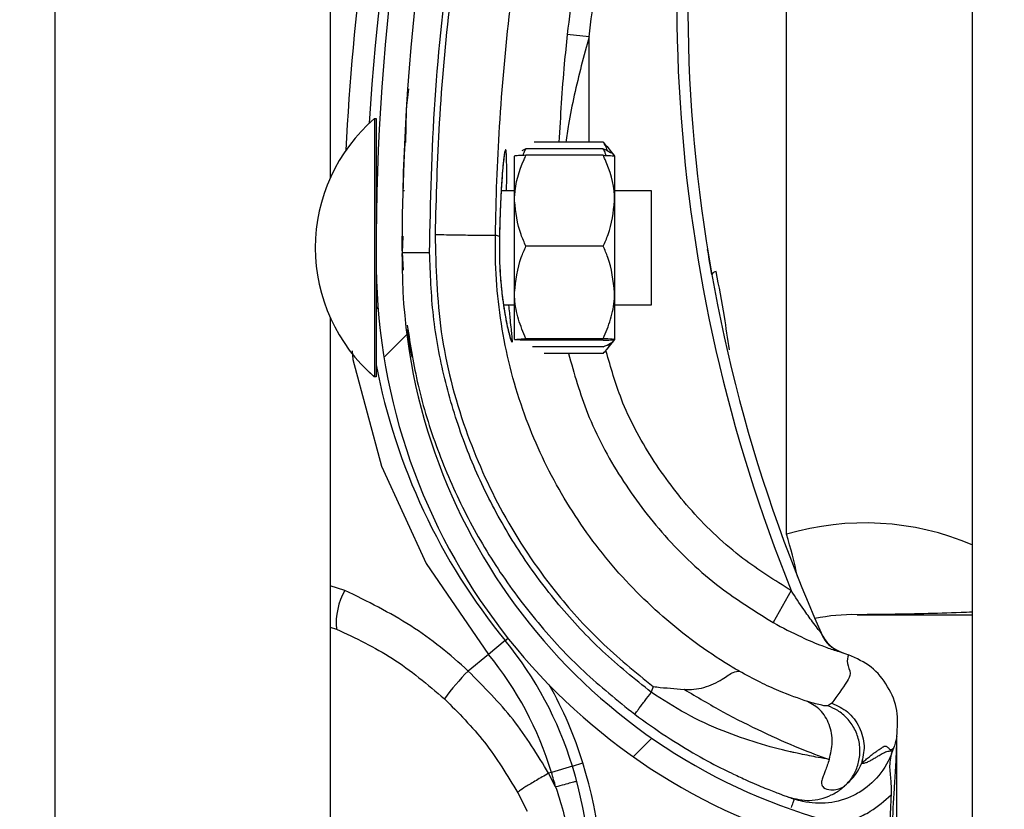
# Model space of a CAD drawing. Header units: inches. Extents: x 170 to 284, y 215 to 248.
# Tile 450 of 656: x 210.7657 to 210.8576, y 224.0213 to 224.095. Entities that reach past the tile are written whole.
import ezdxf

# ---------------------------------------------------------------- set-up
doc = ezdxf.new("R2010")
doc.units = ezdxf.units.IN
doc.header["$LTSCALE"] = 0.25
doc.header["$MEASUREMENT"] = 0
doc.layers.add('ANNOTATIONS', color=1, linetype='Continuous')
doc.layers.add('RH FRONT OF HOOD', color=7, linetype='Continuous')
doc.styles.add('ARIAL', font='arial.ttf', dxfattribs={"height": 0.09375})
doc.dimstyles.new('STANDARD$0', dxfattribs={"dimtxt": 0.09375, "dimasz": 0.09375, "dimexe": 0.03125, "dimexo": 0.046875, "dimgap": 0.09, "dimtad": 0, "dimtih": 1, "dimtoh": 1, "dimdec": 4, "dimzin": 0, "dimdsep": 46, "dimtxsty": 'ARIAL', "dimcen": 0.09, "dimadec": 0, "dimazin": 0, "dimtfac": 1, "dimtdec": 4, "dimtofl": 0, "dimtmove": 0, "dimatfit": 1, "dimfxl": 1, "dimtolj": 1, "dimtzin": 0, "dimarcsym": 0})

# ---------------------------------------------------------------- blocks, each defined once
blk = doc.blocks.new('*D132')
at = {"layer": 'ANNOTATIONS', "color": 0, "lineweight": -2, "transparency": 16777216}
for p, q in [((210.8125819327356, 224.1544254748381), (212.2530253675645, 224.1544254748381)), ((212.2217753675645, 224.0606754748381), (212.2217753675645, 222.3404997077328)), ((212.2217753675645, 220.1854637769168), (212.2217753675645, 221.9056395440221)), ((211.491250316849, 220.0917137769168), (212.2530253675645, 220.0917137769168))]:
    blk.add_line(p, q, dxfattribs=at)
at = {"layer": 'ANNOTATIONS', "color": 0, "transparency": 16777216}
for points in [[(212.2061503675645, 224.0606754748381), (212.2374003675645, 224.0606754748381), (212.2217753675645, 224.1544254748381)], [(212.2061503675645, 220.1854637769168), (212.2374003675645, 220.1854637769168), (212.2217753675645, 220.0917137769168)]]:
    blk.add_solid(points, dxfattribs=at)
at = {"layer": 'defpoints', "color": 0, "transparency": 16777216}
for p in [(210.7657069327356, 224.1544254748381), (211.444375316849, 220.0917137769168), (212.2217753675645, 220.0917137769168)]:
    blk.add_point(p, dxfattribs=at)
at = {"layer": 'ANNOTATIONS', "color": 0, "transparency": 16777216, "insert": (212.2217753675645, 222.1230696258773), "char_height": 0.09375, "attachment_point": 5, "style": 'ARIAL'}
blk.add_mtext('\\A1;OPENING\\PHEIGHT', dxfattribs=at)

msp = doc.modelspace()

# ---------------------------------------------------------------- hatches: boundary and pattern name
at = {"layer": 'RH FRONT OF HOOD'}
h = msp.add_hatch(dxfattribs=at)
h.set_pattern_fill('ANSI31', color=256, scale=0.34241245, angle=2.8e-322, style=0)
h.set_pattern_definition([(45, (200.7563139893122, 218.4993357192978), (-0.03026527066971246, 0.03026527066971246), [])])
edge = h.paths.add_edge_path(flags=0)
edge.add_arc((210.829581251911, 223.9824815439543), 0.001712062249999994, 450.0000000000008, 472.2104203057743)
edge.add_line((210.8289340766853, 223.9840665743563), (210.8280215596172, 223.986301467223))
edge.add_arc((210.829581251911, 223.9824815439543), 0.004126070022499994, 450, 472.2104203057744, ccw=False)
edge.add_arc((210.829581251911, 223.9735788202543), 0.01302879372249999, 401.47616737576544, 450, ccw=False)
edge.add_arc((210.825335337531, 223.9704286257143), 0.01830194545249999, 359.99999999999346, 400.0613730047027, ccw=False)
edge.add_arc((210.831875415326, 223.9704286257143), 0.01176186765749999, 292.1408576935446, 359.99999999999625, ccw=False)
edge.add_arc((210.829581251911, 223.9736815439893), 0.01566536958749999, 235.2570680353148, 295.4307998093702, ccw=False)
edge.add_arc((210.834820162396, 223.9817967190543), 0.02532140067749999, 212.8542481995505, 235.980933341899, ccw=False)
edge.add_arc((210.826670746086, 223.9754278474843), 0.01504902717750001, 172.1557183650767, 209.3146496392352, ccw=False)
edge.add_arc((210.839100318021, 223.9740924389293), 0.02754708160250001, 453.30850314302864, 532.9325737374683, ccw=False)
edge.add_arc((210.835847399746, 224.0101827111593), 0.008748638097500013, 280.9586189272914, 427.9414322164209)
edge.add_arc((210.8557071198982, 224.0725360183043), 0.05672062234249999, 179.5706357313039, 253.00989973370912, ccw=False)
edge.add_arc((211.014038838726, 224.0737344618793), 0.2150521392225, 163.4260275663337, 180.2060536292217, ccw=False)
edge.add_arc((210.835265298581, 224.1258838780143), 0.02884824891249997, 465.1588434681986, 521.4137567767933, ccw=False)
edge.add_arc((210.817939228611, 224.1804301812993), 0.0284373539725, 290.1205938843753, 343.7190675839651)
edge.add_arc((210.830779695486, 224.1762527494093), 0.01494630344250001, 345.2914408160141, 400.5471921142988)
edge.add_arc((210.827355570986, 224.1744379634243), 0.0187470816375, 397.9578745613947, 431.4396159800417)
edge.add_arc((210.829581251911, 224.1792659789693), 0.0134739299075, 433.877557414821, 472.273645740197)
edge.add_arc((210.827013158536, 224.1862854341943), 0.006011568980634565, 474.9825325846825, 495.7175736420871)
edge.add_arc((210.836806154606, 224.1790262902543), 0.01816498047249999, 500.8992600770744, 539.9999999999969)
edge.add_arc((210.829581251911, 224.1790262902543), 0.01094007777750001, 539.9999999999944, 630.0000000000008)
edge.add_arc((210.829581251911, 224.1699523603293), 0.001866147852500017, 270, 285.6422464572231)
edge.add_line((210.8300844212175, 224.1681553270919), (210.8307353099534, 224.1658307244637))
edge.add_arc((210.829581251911, 224.1699523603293), 0.004280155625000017, 269.9999999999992, 285.6422464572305, ccw=False)
edge.add_arc((210.829581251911, 224.1790262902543), 0.01335408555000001, 179.9999999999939, 269.9999999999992, ccw=False)
edge.add_arc((210.836806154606, 224.1790262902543), 0.020578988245, 500.6113583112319, 539.9999999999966, ccw=False)
edge.add_arc((210.827013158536, 224.1862854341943), 0.008425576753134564, 474.57766718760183, 496.4997109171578, ccw=False)
edge.add_arc((210.829581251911, 224.1792659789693), 0.01588793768, 433.690302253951, 472.4705806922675, ccw=False)
edge.add_arc((210.827355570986, 224.1744379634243), 0.02116108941, 398.10453077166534, 431.5771717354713, ccw=False)
edge.add_arc((210.830779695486, 224.1762527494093), 0.01736031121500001, 345.180248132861, 400.36585332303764, ccw=False)
edge.add_arc((210.817939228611, 224.1804301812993), 0.030851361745, 289.91815728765, 343.7795375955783, ccw=False)
edge.add_arc((210.835265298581, 224.1258838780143), 0.02643424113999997, 464.9417095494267, 521.3236131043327)
edge.add_arc((211.014038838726, 224.0737344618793), 0.21263813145, 523.4376684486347, 540.2096895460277)
edge.add_arc((210.8557071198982, 224.0725360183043), 0.05430661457, 539.5566266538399, 613.1145348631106)
edge.add_arc((210.835847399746, 224.0101827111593), 0.01116264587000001, 280.0610388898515, 428.5290871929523, ccw=False)
edge.add_arc((210.839100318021, 223.9740924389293), 0.02513307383, 452.971400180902, 532.9706577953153)
edge.add_arc((210.826670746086, 223.9754278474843), 0.01263501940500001, 532.0830472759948, 568.9826967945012)
edge.add_arc((210.834820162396, 223.9817967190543), 0.022907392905, 213.0443063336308, 236.0197152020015)
edge.add_arc((210.829581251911, 223.9736815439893), 0.01325136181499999, 235.1922404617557, 295.7352497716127)
edge.add_arc((210.831875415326, 223.9704286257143), 0.009347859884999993, 291.7225241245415, 359.9999999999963)
edge.add_arc((210.825335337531, 223.9704286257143), 0.01588793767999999, 359.9999999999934, 399.9521788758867)
edge.add_arc((210.829581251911, 223.9735788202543), 0.01061478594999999, 401.6345013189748, 450.0000000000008)

# ---------------------------------------------------------------- linework, layer by layer
for p, q in [((210.8546275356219, 224.3444764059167), (210.8546275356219, 220.1798849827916)), ((210.7690244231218, 220.1392235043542), (210.7690244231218, 224.2497177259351)), ((210.7947053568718, 224.2478094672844), (210.7947053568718, 224.080238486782)), ((210.8373029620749, 224.0469641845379), (210.8373029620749, 224.1123848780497)), ((210.8188647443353, 224.0934011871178), (210.8168232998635, 224.0936214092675)), ((210.8188619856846, 224.0835494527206), (210.8188647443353, 224.0934011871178)), ((210.7988198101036, 224.0857570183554), (210.7988146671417, 224.0632669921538)), ((210.7988182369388, 224.0857570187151), (210.7988198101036, 224.0857570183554)), ((210.7988198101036, 224.0857570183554), (210.7989910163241, 224.0857569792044)), ((210.7989910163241, 224.0857569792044), (210.7989884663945, 224.0746062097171)), ((210.8016761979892, 224.0838203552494), (210.8016763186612, 224.0838225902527)), ((210.8201772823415, 224.0835491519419), (210.813742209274, 224.083550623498)), ((210.8201772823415, 224.0835491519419), (210.8204821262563, 224.0831600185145)), ((210.8129693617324, 224.0829441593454), (210.8125824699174, 224.0827579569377)), ((210.8201771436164, 224.0829425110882), (210.8129693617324, 224.0829441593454)), ((210.8205047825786, 224.0831783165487), (210.8212470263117, 224.0822592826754)), ((210.8118982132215, 224.078092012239), (210.8118991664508, 224.0822604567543)), ((210.8201770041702, 224.0823327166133), (210.8129692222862, 224.0823343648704)), ((210.8212470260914, 224.0822583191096), (210.8212460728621, 224.0780898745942)), ((210.8014672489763, 224.0790536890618), (210.8016383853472, 224.0790536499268)), ((210.8106557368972, 224.0790515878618), (210.8118984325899, 224.0790513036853)), ((210.8212462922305, 224.0790491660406), (210.8246704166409, 224.0790483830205)), ((210.8246704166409, 224.0790483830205), (210.824668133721, 224.0690652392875)), ((210.8118962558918, 224.0695326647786), (210.8118982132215, 224.078092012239)), ((210.8212460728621, 224.0780898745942), (210.8212441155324, 224.0695305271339)), ((210.8014633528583, 224.0747753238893), (210.8014012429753, 224.0732571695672)), ((210.8014079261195, 224.0734205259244), (210.8014119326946, 224.0747777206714)), ((210.810497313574, 224.0747662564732), (210.81012714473, 224.0748707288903)), ((210.810497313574, 224.0747662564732), (210.81049738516, 224.0747661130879)), ((210.8201750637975, 224.0738475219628), (210.8129672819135, 224.0738491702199)), ((210.8014012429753, 224.0732571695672), (210.8015026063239, 224.0716138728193)), ((210.801406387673, 224.072899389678), (210.8014071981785, 224.0731739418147)), ((210.7989879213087, 224.0722225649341), (210.7989858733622, 224.0632669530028)), ((210.8118952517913, 224.0651417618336), (210.8118962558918, 224.0695326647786)), ((210.8212441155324, 224.0695305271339), (210.8212431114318, 224.0651396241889)), ((210.824668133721, 224.0690652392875), (210.8246679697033, 224.0683479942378)), ((210.8118959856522, 224.0683509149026), (210.8108750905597, 224.0683511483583)), ((210.8246679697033, 224.0683479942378), (210.8212438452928, 224.0683487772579)), ((210.7947053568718, 224.0671649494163), (210.7947053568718, 223.874791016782)), ((210.8201730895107, 224.0652140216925), (210.8129653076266, 224.0652156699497)), ((210.8212431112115, 224.0651386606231), (210.8205004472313, 224.0642199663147)), ((210.8201730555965, 224.0650657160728), (210.8129652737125, 224.0650673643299)), ((210.8201729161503, 224.0644559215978), (210.8135648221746, 224.0644574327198)), ((210.8201727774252, 224.0638492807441), (210.8146552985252, 224.0638505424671)), ((210.7988146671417, 224.0632669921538), (210.7988142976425, 224.0616511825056)), ((210.7989858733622, 224.0632669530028), (210.798985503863, 224.0616511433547)), ((210.7988142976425, 224.0616511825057), (210.7988127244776, 224.0616511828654)), ((210.798985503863, 224.0616511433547), (210.7988142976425, 224.0616511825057)), ((210.7960692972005, 224.0417220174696), (210.7947053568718, 224.042157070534)), ((210.8377356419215, 224.0417015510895), (210.8360525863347, 224.0387218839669)), ((210.7947053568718, 224.0382932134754), (210.7952739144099, 224.0381194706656)), ((210.8110359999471, 224.0370423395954), (210.8094626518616, 224.0357540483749)), ((210.8110359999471, 224.0370423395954), (210.8112949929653, 224.0372544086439)), ((210.8094626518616, 224.0357540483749), (210.8075664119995, 224.0342013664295)), ((210.8423267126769, 224.0359780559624), (210.8427453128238, 224.0358310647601)), ((210.8427453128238, 224.0358310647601), (210.8430773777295, 224.0357072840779)), ((210.8248431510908, 224.0327480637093), (210.8246607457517, 224.0322192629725)), ((210.8415319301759, 224.0312108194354), (210.8411463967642, 224.0309486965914)), ((210.8475911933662, 224.0280897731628), (210.8475911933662, 224.0281117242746)), ((210.8475911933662, 223.9751358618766), (210.8475911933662, 224.0275580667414)), ((210.8472616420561, 224.0269780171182), (210.8471653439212, 224.0266988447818)), ((210.8172971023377, 224.0253310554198), (210.8182797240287, 224.0256305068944)), ((210.8153519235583, 224.0247382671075), (210.8150862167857, 224.0246572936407)), ((210.8172971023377, 224.0253310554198), (210.8153519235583, 224.0247382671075)), ((210.8157402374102, 224.0233816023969), (210.8150862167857, 224.0246572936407)), ((210.8121959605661, 224.0228323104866), (210.8130672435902, 224.0211273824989)), ((210.8375218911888, 224.0224231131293), (210.8376887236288, 224.0223638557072)), ((210.8377671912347, 224.022336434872), (210.8380179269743, 224.0222488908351))]:
    msp.add_line(p, q, dxfattribs=at)
at = {"layer": 'RH FRONT OF HOOD', "flags": 128}
msp.add_lwpolyline([(210.7967477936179, 224.0640800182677), (210.7968207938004, 224.0632850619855), (210.799479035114, 224.0533301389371), (210.8036516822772, 224.0442458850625), (210.8094626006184, 224.0357541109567), (210.8094626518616, 224.0357540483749), (210.8094626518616, 224.0357540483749)], dxfattribs=at)
at = {"layer": 'RH FRONT OF HOOD'}
for centre, radius, start, end in [((211.0140036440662, 224.0723509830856), 0.2160622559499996, 161.092978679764, 176.5593061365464), ((211.014038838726, 224.0737344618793), 0.2150521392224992, 163.4260275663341, 180.2060536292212), ((211.014038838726, 224.0737344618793), 0.2126381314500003, 163.4376684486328, 180.2096895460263), ((210.9735989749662, 224.0966451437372), 0.146552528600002, 165.3406183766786, 202.0185750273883), ((210.9735989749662, 224.0966451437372), 0.1455252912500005, 165.3544246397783, 203.870550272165), ((211.0140036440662, 224.0723509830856), 0.2180957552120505, 167.1792232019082, 177.252934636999), ((210.8092349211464, 224.0737017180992), 0.01593228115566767, 130.8294767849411, 229.1443187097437), ((210.8092364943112, 224.0737017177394), 0.01593228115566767, 130.8294767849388, 229.1443187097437), ((210.7995374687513, 224.0796019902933), 0.0005478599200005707, 179.9868977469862, 209.2820731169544), ((210.8557071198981, 224.0725360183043), 0.05672062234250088, 179.5706357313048, 253.009899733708), ((210.8557071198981, 224.0725360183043), 0.05430661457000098, 179.5566266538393, 253.114534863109), ((210.8307982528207, 224.0709666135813), 0.0005320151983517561, 98.82251519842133, 154.8284159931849), ((210.7995347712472, 224.0678058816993), 0.0005478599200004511, 134.565104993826, 179.98689774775), ((210.8558090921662, 224.0737035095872), 0.05786770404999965, 190.8936622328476, 219.3113539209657), ((210.8445995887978, 224.0223416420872), 0.0256809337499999, 67.01549504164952, 106.506625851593), ((210.7810809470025, 224.0304422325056), 0.05859940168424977, 12.39253661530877, 16.3764692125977), ((210.8013658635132, 224.0386635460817), 0.006116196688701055, 149.995964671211, 185.1035778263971), ((210.8434822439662, 224.0223416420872), 0.01712062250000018, 88.6104970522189, 101.9466001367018), ((210.8439098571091, 224.0399706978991), 0.0005136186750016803, 268.6104970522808, 270.0142555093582), ((210.8436528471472, 224.0391408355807), 0.003424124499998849, 203.8705502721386, 250.622411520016), ((210.7845430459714, 224.0153493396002), 0.03424124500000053, 16.94846748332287, 39.31135392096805), ((210.7845430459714, 224.0153493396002), 0.03220774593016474, 16.9484674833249, 39.31135392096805), ((210.8239796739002, 224.0180015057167), 0.02306145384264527, 135.374904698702, 143.8386130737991), ((210.7845430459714, 224.0153493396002), 0.03526848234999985, 16.94846748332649, 29.83866096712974), ((210.7760269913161, 224.0127540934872), 0.04417120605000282, 355.7713036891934, 16.9484674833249), ((210.7760269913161, 224.0127540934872), 0.04111046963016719, 14.98049646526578, 16.94846748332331), ((210.7760269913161, 224.0127540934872), 0.04314396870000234, 355.771303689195, 16.94846748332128)]:
    msp.add_arc(centre, radius, start, end, dxfattribs=at)
for points, knots in [([(210.8244129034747, 224.1305564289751), (210.8239848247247, 224.1291271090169), (210.8223999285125, 224.1238352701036), (210.820104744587, 224.1145371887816), (210.8180381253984, 224.1036278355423), (210.8171868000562, 224.09661553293), (210.8168232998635, 224.0936214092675)], [0, 0, 0, 0, 0.1185397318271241, 0.4388752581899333, 0.7604101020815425, 1, 1, 1, 1]), ([(210.8039693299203, 224.0732629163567), (210.8040681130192, 224.0780183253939), (210.804266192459, 224.0875538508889), (210.805875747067, 224.1018627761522), (210.8083325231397, 224.1161723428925), (210.8108298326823, 224.1255761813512), (210.8120815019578, 224.1302894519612)], [0, 0, 0, 0, 0.2468628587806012, 0.4950083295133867, 0.74689458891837, 1, 1, 1, 1]), ([(210.812494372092, 224.12980113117), (210.8115202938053, 224.1261709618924), (210.8095693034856, 224.1189000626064), (210.8073910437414, 224.1078193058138), (210.8057799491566, 224.0966367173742), (210.8047691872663, 224.0856680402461), (210.8045745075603, 224.0784202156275), (210.8044810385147, 224.0749404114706)], [0, 0, 0, 0, 0.2027568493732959, 0.4061035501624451, 0.6088604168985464, 0.8122072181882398, 1, 1, 1, 1]), ([(210.8188647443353, 224.0934011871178), (210.8192244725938, 224.0963643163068), (210.820065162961, 224.103289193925), (210.8221090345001, 224.1140857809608), (210.8243793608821, 224.123287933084), (210.8259521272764, 224.1285392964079), (210.8263757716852, 224.1299538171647)], [0, 0, 0, 0, 0.2395900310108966, 0.5599255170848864, 0.8814604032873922, 0.9999999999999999, 0.9999999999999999, 0.9999999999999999, 0.9999999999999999]), ([(210.8101271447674, 224.0748707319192), (210.8101271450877, 224.0748707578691), (210.8101689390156, 224.0782570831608), (210.8104320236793, 224.0853037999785), (210.8113839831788, 224.0959769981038), (210.8129585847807, 224.1068530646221), (210.8150770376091, 224.1176403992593), (210.8169753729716, 224.1247154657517), (210.8179245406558, 224.1282529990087)], [0, 0, 0, 0, 1.439079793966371e-06, 0.1877923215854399, 0.3908439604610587, 0.5938956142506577, 0.7969478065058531, 1, 1, 1, 1]), ([(210.8168232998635, 224.0936214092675), (210.8167261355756, 224.0927036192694), (210.8163711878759, 224.0893508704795), (210.8161854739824, 224.085990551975), (210.8160505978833, 224.0835500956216)], [0, 0, 0, 0, 0.2737425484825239, 0.9999999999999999, 0.9999999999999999, 0.9999999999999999, 0.9999999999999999]), ([(210.8188647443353, 224.0934011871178), (210.8186176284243, 224.0924922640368), (210.8178799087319, 224.0897788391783), (210.8171216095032, 224.0864847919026), (210.8167821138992, 224.084104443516), (210.8167030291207, 224.0835499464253)], [0, 0, 0, 0, 0.2786878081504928, 0.8319718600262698, 1, 1, 1, 1]), ([(210.8017647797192, 224.0835335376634), (210.8017702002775, 224.0848507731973), (210.8017770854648, 224.0865239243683), (210.8019825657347, 224.0881821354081), (210.8020262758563, 224.0885348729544)], [0, 0, 0, 0, 0.7872782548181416, 1, 1, 1, 1]), ([(210.8016761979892, 224.0838203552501), (210.8016708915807, 224.0837232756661), (210.8016655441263, 224.0836254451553), (210.8016276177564, 224.08287416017), (210.8015710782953, 224.0817732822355), (210.8015101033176, 224.0799596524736), (210.8014796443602, 224.0790536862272)], [0, 0, 0, 0, 0.330770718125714, 0.3333292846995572, 0.6669765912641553, 1, 1, 1, 1]), ([(210.8205639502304, 224.0827561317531), (210.820509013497, 224.082937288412), (210.8204264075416, 224.0832096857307), (210.8202397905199, 224.0834639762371), (210.8201772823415, 224.0835491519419)], [0, 0, 0, 0, 0.6650456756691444, 1, 1, 1, 1]), ([(210.8111611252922, 224.0790514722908), (210.811164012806, 224.079371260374), (210.8111748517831, 224.0805716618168), (210.8111698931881, 224.0819630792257), (210.8111232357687, 224.0828225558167), (210.8110346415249, 224.0829100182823), (210.810908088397, 224.0822593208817), (210.8107396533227, 224.0805370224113), (210.8105766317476, 224.0779809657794), (210.8105243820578, 224.0758633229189), (210.810497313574, 224.0747662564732)], [0, 0, 0, 0, 0.05114929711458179, 0.1920011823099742, 0.3334894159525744, 0.422421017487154, 0.5646212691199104, 0.7065362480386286, 0.8479681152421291, 1, 1, 1, 1]), ([(210.8127143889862, 224.0823229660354), (210.8127370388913, 224.0824144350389), (210.8127901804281, 224.0826290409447), (210.8129040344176, 224.0828292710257), (210.8129693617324, 224.0829441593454)], [0, 0, 0, 0, 0.4262184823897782, 1, 1, 1, 1]), ([(210.8204318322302, 224.0823212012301), (210.8204092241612, 224.0824126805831), (210.8203561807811, 224.0826273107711), (210.8202424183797, 224.0828275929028), (210.8201771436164, 224.0829425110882)], [0, 0, 0, 0, 0.4262184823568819, 1, 1, 1, 1]), ([(210.8201771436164, 224.0829425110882), (210.8204291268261, 224.0828324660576), (210.8209390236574, 224.082609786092), (210.8212234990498, 224.0823386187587), (210.8212426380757, 224.0821834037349), (210.8212470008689, 224.0821480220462)], [0, 0, 0, 0, 0.4299704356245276, 0.8700602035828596, 1, 1, 1, 1]), ([(210.8109594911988, 224.0823931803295), (210.810959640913, 224.0823937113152), (210.8109665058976, 224.0824180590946), (210.8109349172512, 224.0822811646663), (210.8108903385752, 224.0819659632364), (210.8108430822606, 224.0815028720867), (210.8108186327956, 224.0812632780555)], [0, 0, 0, 0, 0.005301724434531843, 0.2431048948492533, 0.6083977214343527, 1, 1, 1, 1]), ([(210.8118982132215, 224.078092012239), (210.8119016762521, 224.0782598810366), (210.8119287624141, 224.0795728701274), (210.8123603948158, 224.0810125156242), (210.8129099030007, 224.0822055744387), (210.8129692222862, 224.0823343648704)], [0, 0, 0, 0, 0.1156468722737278, 0.904534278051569, 1, 1, 1, 1]), ([(210.8129692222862, 224.0823343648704), (210.8127172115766, 224.0823241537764), (210.8122072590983, 224.0823034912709), (210.811922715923, 224.0822782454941), (210.8119035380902, 224.082263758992), (210.8118991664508, 224.0822604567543)], [0, 0, 0, 0, 0.4299704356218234, 0.8700602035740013, 0.9999999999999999, 0.9999999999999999, 0.9999999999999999, 0.9999999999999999]), ([(210.8212460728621, 224.0780898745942), (210.8212426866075, 224.0782577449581), (210.8212162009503, 224.0795707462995), (210.8207852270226, 224.081010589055), (210.8202362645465, 224.0822038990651), (210.8201770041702, 224.0823327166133)], [0, 0, 0, 0, 0.1156468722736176, 0.9045342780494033, 0.9999999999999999, 0.9999999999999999, 0.9999999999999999, 0.9999999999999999]), ([(210.8201770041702, 224.0823327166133), (210.8204290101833, 224.082322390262), (210.8209389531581, 224.0823014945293), (210.8212234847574, 224.082276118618), (210.8212426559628, 224.0822616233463), (210.8212470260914, 224.0822583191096)], [0, 0, 0, 0, 0.4299704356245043, 0.8700602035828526, 0.9999999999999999, 0.9999999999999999, 0.9999999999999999, 0.9999999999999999]), ([(210.8108186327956, 224.0812632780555), (210.8108139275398, 224.0812196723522), (210.8107785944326, 224.0808922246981), (210.8107061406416, 224.0799519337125), (210.8106141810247, 224.0784567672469), (210.8105411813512, 224.0766804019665), (210.8105061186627, 224.0754105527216), (210.8104981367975, 224.0747608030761), (210.8104981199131, 224.0747594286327)], [0, 0, 0, 0, 0.03583539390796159, 0.2690981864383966, 0.5116419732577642, 0.7561140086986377, 0.9994840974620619, 1, 1, 1, 1]), ([(210.8129672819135, 224.0738491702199), (210.8128044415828, 224.0742075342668), (210.8121883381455, 224.0755633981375), (210.8120211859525, 224.0770202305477), (210.8118982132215, 224.078092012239)], [0, 0, 0, 0, 0.2643068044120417, 1, 1, 1, 1]), ([(210.8201750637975, 224.0738475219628), (210.8203380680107, 224.0742058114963), (210.8209547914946, 224.0755613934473), (210.8211226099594, 224.0770181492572), (210.8212460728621, 224.0780898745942)], [0, 0, 0, 0, 0.2643068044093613, 1, 1, 1, 1]), ([(210.8044806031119, 224.0749404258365), (210.8052047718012, 224.0749290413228), (210.8066531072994, 224.074906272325), (210.8084942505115, 224.0748783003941), (210.8098091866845, 224.0748622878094), (210.8100211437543, 224.0748679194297), (210.8101271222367, 224.0748707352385)], [0, 0, 0, 0, 0.2500007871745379, 0.5000009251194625, 0.7500005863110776, 1, 1, 1, 1]), ([(210.8044806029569, 224.0749404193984), (210.8045633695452, 224.0719031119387), (210.8047316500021, 224.0657276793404), (210.8070210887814, 224.0569407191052), (210.8106354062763, 224.0487741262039), (210.8150501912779, 224.0421940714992), (210.8198592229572, 224.0368093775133), (210.8231732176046, 224.0341088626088), (210.8248431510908, 224.0327480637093)], [0, 0, 0, 0, 0.1870908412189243, 0.3803918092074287, 0.5558755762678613, 0.7364481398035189, 0.8671952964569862, 1, 1, 1, 1]), ([(210.8328703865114, 224.0341801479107), (210.8324286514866, 224.0344428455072), (210.8297811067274, 224.0360173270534), (210.8252560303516, 224.0394487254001), (210.819924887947, 224.0450500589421), (210.815636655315, 224.0514898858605), (210.8123873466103, 224.0587159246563), (210.8104277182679, 224.0665907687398), (210.8100569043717, 224.0721187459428), (210.810127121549, 224.0748707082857), (210.8101271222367, 224.0748707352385)], [0, 0, 0, 0, 0.03155846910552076, 0.1891461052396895, 0.34673388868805, 0.5043277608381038, 0.6619226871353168, 0.8309600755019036, 0.9999983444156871, 1, 1, 1, 1]), ([(210.8104987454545, 224.0747572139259), (210.8104974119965, 224.0747147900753), (210.8104765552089, 224.0740512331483), (210.8104818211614, 224.0727196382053), (210.8105757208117, 224.0708961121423), (210.8106949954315, 224.0695916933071), (210.8107824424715, 224.0689968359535), (210.810799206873, 224.0688827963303)], [0, 0, 0, 0, 0.02096907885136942, 0.3279800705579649, 0.6261032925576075, 0.928320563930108, 1, 1, 1, 1]), ([(210.81049738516, 224.0747661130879), (210.810489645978, 224.0743110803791), (210.8104651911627, 224.0728732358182), (210.810587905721, 224.0704630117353), (210.8109039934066, 224.0679215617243), (210.8112870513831, 224.0659943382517), (210.8115692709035, 224.0650104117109), (210.8117143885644, 224.0647745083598), (210.8117025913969, 224.0653326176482), (210.8115447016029, 224.0665842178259), (210.8114253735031, 224.0678710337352), (210.8113808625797, 224.0683510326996)], [0, 0, 0, 0, 0.05799721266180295, 0.1832636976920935, 0.306412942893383, 0.4347166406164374, 0.5675677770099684, 0.6609498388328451, 0.792266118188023, 0.9225125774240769, 1, 1, 1, 1]), ([(210.8118962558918, 224.0695326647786), (210.8120242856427, 224.0706438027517), (210.8121950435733, 224.0721257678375), (210.8128127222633, 224.0735042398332), (210.8129672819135, 224.0738491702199)], [0, 0, 0, 0, 0.7497733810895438, 0.9999999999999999, 0.9999999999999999, 0.9999999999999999, 0.9999999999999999]), ([(210.8212441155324, 224.0695305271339), (210.8211165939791, 224.0706417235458), (210.8209465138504, 224.0721237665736), (210.8203294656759, 224.0735025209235), (210.8201750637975, 224.0738475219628)], [0, 0, 0, 0, 0.7497733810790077, 1, 1, 1, 1]), ([(210.8303167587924, 224.0711928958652), (210.8302309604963, 224.0716851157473), (210.8300691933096, 224.072613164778), (210.8299311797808, 224.0734680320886), (210.8299225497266, 224.0735217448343), (210.82991924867, 224.0735422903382)], [0, 0, 0, 0, 0.4108597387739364, 0.7746496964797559, 1, 1, 1, 1]), ([(210.8014012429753, 224.0732571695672), (210.8014355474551, 224.0732572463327), (210.8014883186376, 224.0732573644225), (210.8018085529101, 224.0732580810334), (210.8021399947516, 224.0732588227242), (210.8025514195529, 224.0732597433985), (210.8031493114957, 224.0732610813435), (210.8036462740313, 224.0732621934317), (210.8039693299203, 224.0732629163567)], [0, 0, 0, 0, 0.2394568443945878, 0.3683606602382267, 0.5000000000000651, 0.631639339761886, 0.7605431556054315, 1, 1, 1, 1]), ([(210.8246607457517, 224.0322192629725), (210.8231161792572, 224.0334607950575), (210.8200245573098, 224.0359458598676), (210.8159666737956, 224.0403185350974), (210.8123928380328, 224.0450945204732), (210.8094044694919, 224.0502686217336), (210.807013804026, 224.0557439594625), (210.8052909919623, 224.061459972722), (210.804185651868, 224.0673225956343), (210.8040412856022, 224.0712869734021), (210.8039693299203, 224.0732629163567)], [0, 0, 0, 0, 0.1247413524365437, 0.2496837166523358, 0.3746881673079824, 0.4999855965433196, 0.6253465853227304, 0.7503062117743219, 0.8755465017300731, 1, 1, 1, 1]), ([(210.831952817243, 224.0641767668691), (210.8318055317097, 224.0652160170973), (210.831455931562, 224.06768280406), (210.8309876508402, 224.070095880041), (210.830716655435, 224.0714923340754)], [0, 0, 0, 0, 0.4212971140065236, 1, 1, 1, 1]), ([(210.810799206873, 224.0688827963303), (210.8108517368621, 224.0684948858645), (210.8109745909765, 224.0675876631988), (210.8111948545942, 224.0664855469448), (210.8113764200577, 224.0657132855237), (210.8114918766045, 224.0653439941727), (210.8114946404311, 224.0653369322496), (210.8114954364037, 224.0653348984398)], [0, 0, 0, 0, 0.1981000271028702, 0.4633049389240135, 0.7305309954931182, 0.922393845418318, 1, 1, 1, 1]), ([(210.8129653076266, 224.0652156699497), (210.8127134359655, 224.065813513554), (210.8122037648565, 224.0670232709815), (210.8119195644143, 224.0684967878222), (210.8119005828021, 224.0693403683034), (210.8118962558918, 224.0695326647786)], [0, 0, 0, 0, 0.4299704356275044, 0.870060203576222, 0.9999999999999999, 0.9999999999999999, 0.9999999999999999, 0.9999999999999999]), ([(210.8201730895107, 224.0652140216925), (210.8204252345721, 224.0658117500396), (210.8209354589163, 224.06702127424), (210.8212203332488, 224.068494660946), (210.8212397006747, 224.0693382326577), (210.8212441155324, 224.0695305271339)], [0, 0, 0, 0, 0.4299704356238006, 0.8700602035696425, 1, 1, 1, 1]), ([(210.8018878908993, 224.0664663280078), (210.8021808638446, 224.0645966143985), (210.8027972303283, 224.0606630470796), (210.8046143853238, 224.0548531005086), (210.8071077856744, 224.0490975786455), (210.8102539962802, 224.0436665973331), (210.8140039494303, 224.0386521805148), (210.8182642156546, 224.0340705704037), (210.8215023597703, 224.0314658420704), (210.8231185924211, 224.0301657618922)], [0, 0, 0, 0, 0.1313887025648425, 0.2764200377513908, 0.4215581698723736, 0.5666389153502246, 0.7114924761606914, 0.8559992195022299, 1, 1, 1, 1]), ([(210.8023320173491, 224.06350827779), (210.8023342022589, 224.0634975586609), (210.8023428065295, 224.0634553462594), (210.8021918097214, 224.0641975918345), (210.8020020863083, 224.0654913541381), (210.8019178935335, 224.0660654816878)], [0, 0, 0, 0, 0.1591842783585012, 0.6268746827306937, 1, 1, 1, 1]), ([(210.8023318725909, 224.0635081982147), (210.8023340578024, 224.0634974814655), (210.8023426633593, 224.0634552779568), (210.8021917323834, 224.0641969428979), (210.8020021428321, 224.0654897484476), (210.801918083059, 224.066062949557)], [0, 0, 0, 0, 0.1592756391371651, 0.6272415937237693, 1, 1, 1, 1]), ([(210.8023317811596, 224.0635081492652), (210.8023339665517, 224.0634974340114), (210.8023425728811, 224.0634552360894), (210.8021916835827, 224.0641965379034), (210.8020021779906, 224.0654887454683), (210.8019182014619, 224.0660613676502)], [0, 0, 0, 0, 0.1593327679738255, 0.6274710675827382, 1, 1, 1, 1]), ([(210.8023316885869, 224.0635081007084), (210.802333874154, 224.0634973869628), (210.802342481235, 224.0634551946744), (210.8021916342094, 224.0641961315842), (210.8020022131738, 224.0654877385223), (210.8019183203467, 224.0660597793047)], [0, 0, 0, 0, 0.1593901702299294, 0.627701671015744, 1, 1, 1, 1]), ([(210.8118952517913, 224.0651417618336), (210.8120230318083, 224.0651608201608), (210.8121934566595, 224.0651862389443), (210.8128108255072, 224.0652097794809), (210.8129653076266, 224.0652156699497)], [0, 0, 0, 0, 0.7497733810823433, 1, 1, 1, 1]), ([(210.8129652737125, 224.0650673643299), (210.8127132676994, 224.0650776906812), (210.8122033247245, 224.0650985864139), (210.8119187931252, 224.0651239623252), (210.8118996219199, 224.0651384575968), (210.8118952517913, 224.0651417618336)], [0, 0, 0, 0, 0.4299704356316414, 0.870060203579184, 0.9999999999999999, 0.9999999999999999, 0.9999999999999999, 0.9999999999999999]), ([(210.8201729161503, 224.0644559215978), (210.8204249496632, 224.0645658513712), (210.820934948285, 224.0647882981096), (210.8212195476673, 224.0650593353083), (210.8212387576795, 224.0652145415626), (210.8212431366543, 224.0652499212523)], [0, 0, 0, 0, 0.4299704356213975, 0.8700602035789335, 1, 1, 1, 1]), ([(210.8201730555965, 224.0650657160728), (210.820425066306, 224.0650759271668), (210.8209350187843, 224.0650965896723), (210.8212195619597, 224.065121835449), (210.8212387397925, 224.0651363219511), (210.8212431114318, 224.0651396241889)], [0, 0, 0, 0, 0.4299704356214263, 0.8700602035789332, 1, 1, 1, 1]), ([(210.8212431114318, 224.0651396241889), (210.8211153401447, 224.065158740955), (210.8209449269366, 224.0651842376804), (210.8203275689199, 224.0652080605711), (210.8201730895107, 224.0652140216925)], [0, 0, 0, 0, 0.7497733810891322, 0.9999999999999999, 0.9999999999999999, 0.9999999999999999, 0.9999999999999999]), ([(210.8201727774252, 224.0638492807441), (210.8204554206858, 224.0641380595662), (210.8207662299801, 224.0644556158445), (210.8208886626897, 224.0647929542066), (210.820899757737, 224.0648235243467)], [0, 0, 0, 0, 0.9093784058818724, 1, 1, 1, 1]), ([(210.816933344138, 224.0638500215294), (210.8174682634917, 224.0619627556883), (210.8186198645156, 224.0578997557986), (210.8217039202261, 224.0521526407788), (210.825851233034, 224.0466436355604), (210.8306829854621, 224.0420704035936), (210.8343733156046, 224.0397690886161), (210.8360525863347, 224.0387218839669)], [0, 0, 0, 0, 0.1810254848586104, 0.3897206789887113, 0.598415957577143, 0.8172607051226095, 1, 1, 1, 1]), ([(210.8377356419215, 224.0417015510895), (210.8361994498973, 224.042659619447), (210.8328236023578, 224.0447650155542), (210.8284019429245, 224.0489481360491), (210.8246133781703, 224.0539898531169), (210.8218857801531, 224.0590316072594), (210.8208885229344, 224.0625187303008), (210.8204599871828, 224.0640171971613)], [0, 0, 0, 0, 0.1871957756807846, 0.4113707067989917, 0.6251451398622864, 0.8389194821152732, 1, 1, 1, 1]), ([(210.8075664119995, 224.0342013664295), (210.8075663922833, 224.0342013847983), (210.805905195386, 224.0357490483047), (210.8022795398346, 224.0386696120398), (210.7981620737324, 224.040693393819), (210.7960692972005, 224.0417220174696)], [0, 0, 0, 0, 5.836249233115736e-06, 0.4917349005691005, 1, 1, 1, 1]), ([(210.8404327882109, 224.03787088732), (210.8404290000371, 224.0378754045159), (210.8403613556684, 224.0379560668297), (210.8401195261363, 224.0382611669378), (210.839599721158, 224.0389506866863), (210.8387578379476, 224.0401280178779), (210.8381168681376, 224.0411147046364), (210.8377356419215, 224.0417015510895)], [0, 0, 0, 0, 0.005253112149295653, 0.09380336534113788, 0.2660256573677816, 0.5634579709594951, 1, 1, 1, 1]), ([(210.8546275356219, 224.0396880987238), (210.8542769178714, 224.0396762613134), (210.8527169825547, 224.039623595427), (210.8504599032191, 224.0395565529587), (210.8480722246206, 224.0395019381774), (210.8465175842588, 224.0394771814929), (210.8455199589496, 224.0394662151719), (210.8448863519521, 224.0394613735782), (210.8444864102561, 224.039459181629), (210.8442345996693, 224.0394581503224), (210.8440611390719, 224.0394575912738), (210.843952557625, 224.0394573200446), (210.8439032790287, 224.0394572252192), (210.8438991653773, 224.0394572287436), (210.8438974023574, 224.039457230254)], [0, 0, 0, 0, 0.09048385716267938, 0.4025722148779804, 0.6140598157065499, 0.7523489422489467, 0.8411803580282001, 0.897872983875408, 0.9340902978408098, 0.9574251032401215, 0.9727591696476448, 0.9884414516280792, 0.995046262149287, 1, 1, 1, 1]), ([(210.8439099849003, 224.03945707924), (210.8439115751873, 224.0394570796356), (210.8439153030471, 224.0394570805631), (210.8439657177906, 224.0394570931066), (210.8440762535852, 224.0394571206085), (210.8442524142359, 224.0394571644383), (210.8445092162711, 224.0394572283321), (210.8449171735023, 224.0394573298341), (210.8455634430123, 224.0394574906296), (210.8465799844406, 224.0394577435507), (210.8481602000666, 224.0394581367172), (210.8505728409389, 224.0394587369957), (210.8528040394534, 224.0394592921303), (210.8543176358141, 224.0394596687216), (210.8546275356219, 224.0394597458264)], [0, 0, 0, 0, 0.004737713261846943, 0.01110587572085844, 0.02657793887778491, 0.04194739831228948, 0.06549174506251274, 0.1021665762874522, 0.1596760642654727, 0.2498373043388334, 0.3901314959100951, 0.6042895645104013, 0.9189806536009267, 1, 1, 1, 1]), ([(210.8360525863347, 224.0387218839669), (210.8369286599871, 224.0382537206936), (210.8384693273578, 224.0374304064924), (210.840452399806, 224.0366060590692), (210.8417002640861, 224.0361604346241), (210.842172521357, 224.0360195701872), (210.842306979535, 224.0359851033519), (210.8423069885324, 224.0359851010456)], [0, 0, 0, 0, 0.3699466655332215, 0.6505899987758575, 0.8492685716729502, 0.9999899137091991, 1, 1, 1, 1]), ([(210.7952739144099, 224.0381194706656), (210.7970571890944, 224.0372772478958), (210.8006859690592, 224.035563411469), (210.8037848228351, 224.0329422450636), (210.8053608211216, 224.0316091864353)], [0, 0, 0, 0, 0.491425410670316, 1, 1, 1, 1]), ([(210.8404327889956, 224.0378708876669), (210.8405875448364, 224.0375548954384), (210.8408570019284, 224.0370046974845), (210.8415214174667, 224.0363583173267), (210.8420286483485, 224.0361174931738), (210.8423070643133, 224.0359853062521)], [0, 0, 0, 0, 0.3783552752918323, 0.6587829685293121, 1, 1, 1, 1]), ([(210.8405216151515, 224.037755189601), (210.840519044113, 224.0377585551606), (210.8405133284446, 224.0377660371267), (210.8404849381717, 224.0378033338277), (210.8404693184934, 224.0378238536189)], [0, 0, 0, 0, 0.4498228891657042, 1, 1, 1, 1]), ([(210.8430806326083, 224.0357153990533), (210.8430067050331, 224.0354609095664), (210.8428588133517, 224.0349518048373), (210.8433901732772, 224.0339288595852), (210.8426592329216, 224.0327811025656), (210.8420150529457, 224.0318837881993), (210.8415319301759, 224.0312108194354)], [0, 0, 0, 0, 0.1666800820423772, 0.3334425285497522, 0.5000945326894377, 1, 1, 1, 1]), ([(210.8475911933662, 224.0281117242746), (210.8476514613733, 224.0289179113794), (210.8477719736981, 224.0305299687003), (210.8468302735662, 224.0327999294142), (210.8452899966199, 224.0347152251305), (210.8438172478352, 224.0353819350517), (210.8430806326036, 224.0357153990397)], [0, 0, 0, 0, 0.2500474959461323, 0.4999967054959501, 0.7499165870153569, 0.9999999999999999, 0.9999999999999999, 0.9999999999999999, 0.9999999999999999]), ([(210.8150862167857, 224.0246572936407), (210.8140400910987, 224.0263767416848), (210.8119203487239, 224.0298608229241), (210.8090302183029, 224.0327420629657), (210.8075664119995, 224.0342013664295)], [0, 0, 0, 0, 0.4935154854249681, 1, 1, 1, 1]), ([(210.8277267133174, 224.0324977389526), (210.8280360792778, 224.0324892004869), (210.8286711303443, 224.0324716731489), (210.8296148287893, 224.0326579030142), (210.8305270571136, 224.0329887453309), (210.8315200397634, 224.0335688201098), (210.8323767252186, 224.0341869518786), (210.832708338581, 224.0341830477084), (210.8328709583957, 224.034181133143)], [0, 0, 0, 0, 0.1136768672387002, 0.2333502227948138, 0.3620694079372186, 0.5019163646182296, 0.7557448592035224, 1, 1, 1, 1]), ([(210.8392624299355, 224.0313561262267), (210.8384277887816, 224.0316439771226), (210.8371612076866, 224.0320807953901), (210.8348419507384, 224.0331215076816), (210.8335300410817, 224.0338268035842), (210.8328709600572, 224.0341811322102)], [0, 0, 0, 0, 0.4901989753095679, 0.743884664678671, 1, 1, 1, 1]), ([(210.8231185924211, 224.0301657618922), (210.8231391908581, 224.0301931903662), (210.8231708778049, 224.0302353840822), (210.8233631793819, 224.0304914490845), (210.8235622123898, 224.030756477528), (210.8238092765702, 224.0310854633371), (210.824168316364, 224.0315635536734), (210.8244667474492, 224.0319609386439), (210.8246607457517, 224.0322192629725)], [0, 0, 0, 0, 0.2394567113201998, 0.3683605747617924, 0.5000000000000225, 0.6316394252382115, 0.7605432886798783, 1, 1, 1, 1]), ([(210.8412779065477, 224.0259565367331), (210.8409391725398, 224.0260136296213), (210.8401300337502, 224.0261500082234), (210.8389783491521, 224.0263781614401), (210.8380631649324, 224.0265719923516), (210.8368047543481, 224.0268500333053), (210.8346721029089, 224.0274090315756), (210.8313428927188, 224.0285653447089), (210.8279321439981, 224.0301175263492), (210.8257358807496, 224.0315285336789), (210.8246607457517, 224.0322192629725)], [0, 0, 0, 0, 0.08980644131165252, 0.2145219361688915, 0.2531624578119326, 0.2759662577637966, 0.4628905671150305, 0.637395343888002, 0.8224944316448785, 1, 1, 1, 1]), ([(210.8248431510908, 224.0327480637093), (210.8248546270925, 224.0327467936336), (210.8249690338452, 224.0327341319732), (210.8259310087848, 224.032629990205), (210.8268798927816, 224.0325516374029), (210.8277259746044, 224.0324817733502)], [0, 0, 0, 0, 0.01193493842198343, 0.1189819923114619, 0.9999999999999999, 0.9999999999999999, 0.9999999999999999, 0.9999999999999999]), ([(210.827727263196, 224.0324975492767), (210.8289457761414, 224.0317755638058), (210.8314485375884, 224.0302926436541), (210.8351296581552, 224.0284593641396), (210.8386284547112, 224.0269013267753), (210.8403800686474, 224.026278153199), (210.8412791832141, 224.0259582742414)], [0, 0, 0, 0, 0.2305257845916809, 0.4734878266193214, 0.7297379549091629, 1, 1, 1, 1]), ([(210.8053608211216, 224.0316091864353), (210.8066613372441, 224.0303023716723), (210.8092969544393, 224.027653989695), (210.8112212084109, 224.0244535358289), (210.8121959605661, 224.0228323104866)], [0, 0, 0, 0, 0.4934389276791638, 1, 1, 1, 1]), ([(210.8412786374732, 224.0259550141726), (210.8414059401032, 224.0264850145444), (210.8416704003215, 224.0275860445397), (210.8413530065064, 224.0292485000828), (210.8405336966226, 224.0306365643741), (210.8396764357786, 224.0311219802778), (210.8392635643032, 224.0313557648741)], [0, 0, 0, 0, 0.2405618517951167, 0.4997464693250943, 0.7590693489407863, 1, 1, 1, 1]), ([(210.8411464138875, 224.0309486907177), (210.8410208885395, 224.0309414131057), (210.8407700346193, 224.0309268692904), (210.8397702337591, 224.0312113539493), (210.8392707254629, 224.0313534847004)], [0, 0, 0, 0, 0.5003922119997, 1, 1, 1, 1]), ([(210.8415319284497, 224.0312108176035), (210.8420413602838, 224.0309719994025), (210.8428250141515, 224.0306046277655), (210.8436231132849, 224.029742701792), (210.8441097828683, 224.0289678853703), (210.8444206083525, 224.0281073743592), (210.8446082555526, 224.0269479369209), (210.844415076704, 224.0261045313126), (210.8442894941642, 224.0255562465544)], [0, 0, 0, 0, 0.239451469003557, 0.368345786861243, 0.4999761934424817, 0.631610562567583, 0.7605158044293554, 1, 1, 1, 1]), ([(210.8426091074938, 224.0233782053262), (210.8428515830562, 224.0236187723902), (210.8433630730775, 224.0241262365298), (210.8438968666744, 224.0251363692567), (210.8441829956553, 224.0263238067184), (210.8441214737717, 224.0275957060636), (210.8437047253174, 224.0287991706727), (210.8429967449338, 224.0297950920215), (210.8421249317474, 224.0305344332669), (210.8414610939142, 224.0308154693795), (210.8411463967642, 224.0309486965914)], [0, 0, 0, 0, 0.1098512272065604, 0.2317256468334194, 0.3631776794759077, 0.4999999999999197, 0.6368223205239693, 0.768274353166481, 0.8901487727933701, 1, 1, 1, 1]), ([(210.8231185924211, 224.0301657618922), (210.8241001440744, 224.0294584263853), (210.8260389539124, 224.0280612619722), (210.8288829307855, 224.0263574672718), (210.8310255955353, 224.0252053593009), (210.8320447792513, 224.0247307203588), (210.832347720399, 224.0245896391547)], [0, 0, 0, 0, 0.3013203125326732, 0.5951829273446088, 0.8796725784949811, 1, 1, 1, 1]), ([(210.8467469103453, 224.0125370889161), (210.846883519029, 224.0148982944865), (210.8470898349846, 224.018464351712), (210.8473344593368, 224.0226816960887), (210.8474677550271, 224.0248918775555), (210.8475352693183, 224.02609234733), (210.847562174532, 224.0267500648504), (210.8475751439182, 224.0271131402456), (210.8475817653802, 224.0273136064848), (210.8475853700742, 224.0274246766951), (210.847587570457, 224.0274908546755), (210.8475889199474, 224.0275292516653), (210.8475898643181, 224.0275527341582), (210.8475903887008, 224.0275637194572), (210.8475907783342, 224.027568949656), (210.8475910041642, 224.0275695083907), (210.8475911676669, 224.0275662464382), (210.8475911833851, 224.0275612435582), (210.8475911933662, 224.0275580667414)], [0, 0, 0, 0, 0.4681368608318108, 0.7070129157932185, 0.8371325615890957, 0.9079072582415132, 0.9470740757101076, 0.9687898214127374, 0.9808770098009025, 0.9876679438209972, 0.9915546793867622, 0.9947708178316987, 0.9959953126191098, 0.9972287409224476, 0.9978484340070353, 0.9984730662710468, 0.9990304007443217, 1, 1, 1, 1]), ([(210.8475911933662, 224.0280897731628), (210.8475768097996, 224.0280254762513), (210.847507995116, 224.0277178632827), (210.8473915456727, 224.0273073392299), (210.8472737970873, 224.0269880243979), (210.8472737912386, 224.0269880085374)], [0, 0, 0, 0, 0.2090106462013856, 0.9999607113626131, 1, 1, 1, 1]), ([(210.8475911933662, 224.0275580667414), (210.8475911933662, 224.0275633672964), (210.8475911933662, 224.0275951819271), (210.8475911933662, 224.0277003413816), (210.8475911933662, 224.0278445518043), (210.8475911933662, 224.0280140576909), (210.8475911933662, 224.0280594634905), (210.8475911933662, 224.0280897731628)], [0, 0, 0, 0, 0.01571398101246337, 0.09431738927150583, 0.3218612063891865, 0.5473229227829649, 0.9999999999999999, 0.9999999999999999, 0.9999999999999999, 0.9999999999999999]), ([(210.8471653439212, 224.0266988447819), (210.8471653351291, 224.0266988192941), (210.8468836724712, 224.0258822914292), (210.8460448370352, 224.0243907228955), (210.8445931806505, 224.0231533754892), (210.8430016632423, 224.0222901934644), (210.8412287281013, 224.0217658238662), (210.8393114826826, 224.0218657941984), (210.8382744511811, 224.0221601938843), (210.8380179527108, 224.0222488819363), (210.8380179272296, 224.0222488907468)], [0, 0, 0, 0, 7.189415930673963e-06, 0.2303203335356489, 0.4448965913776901, 0.4983905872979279, 0.7130087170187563, 0.9276298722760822, 0.9999928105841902, 1, 1, 1, 1]), ([(210.8442886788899, 224.0255538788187), (210.8443930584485, 224.0256531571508), (210.8446143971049, 224.0258636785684), (210.8449474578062, 224.0261456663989), (210.8452178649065, 224.026358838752), (210.8454206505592, 224.0265105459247), (210.8455496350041, 224.0266046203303), (210.8456813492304, 224.0266982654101), (210.8458157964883, 224.0267914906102), (210.8459597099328, 224.0268888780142), (210.8461077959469, 224.0269864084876), (210.8462413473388, 224.0270733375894), (210.8463403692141, 224.0271344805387), (210.8464110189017, 224.027177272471), (210.8464725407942, 224.0271971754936), (210.8465375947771, 224.0271982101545), (210.8466069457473, 224.027176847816), (210.8466805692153, 224.0271301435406), (210.8467545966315, 224.0270556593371), (210.8468250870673, 224.0269905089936), (210.8468804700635, 224.0269402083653), (210.8469170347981, 224.0269094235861), (210.846949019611, 224.026884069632), (210.8469898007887, 224.0268715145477), (210.847044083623, 224.0268690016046), (210.8471101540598, 224.0268861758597), (210.8471820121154, 224.0269206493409), (210.8472353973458, 224.0269597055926), (210.8472620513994, 224.026979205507)], [0, 0, 0, 0, 0.08480730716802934, 0.1798353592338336, 0.2850849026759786, 0.3228266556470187, 0.3617275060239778, 0.4017874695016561, 0.4430065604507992, 0.485384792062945, 0.5351510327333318, 0.5813528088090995, 0.6105805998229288, 0.6293562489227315, 0.6489120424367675, 0.6766412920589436, 0.7075477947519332, 0.7416323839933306, 0.7850907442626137, 0.8280699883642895, 0.8539878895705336, 0.8729964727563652, 0.8850957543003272, 0.9032140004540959, 0.9275168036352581, 0.9517481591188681, 0.9759089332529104, 1, 1, 1, 1]), ([(210.8471652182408, 224.0266984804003), (210.8471138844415, 224.0267074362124), (210.8470089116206, 224.0267257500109), (210.8468319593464, 224.0267073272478), (210.8466401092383, 224.0266580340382), (210.846438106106, 224.0265773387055), (210.8462331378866, 224.0264762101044), (210.8460283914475, 224.0263630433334), (210.8458011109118, 224.0262283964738), (210.8455803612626, 224.0260943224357), (210.8453827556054, 224.0259762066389), (210.8452166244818, 224.0258794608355), (210.8450587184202, 224.0257935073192), (210.8448940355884, 224.0257118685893), (210.844732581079, 224.0256427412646), (210.8445752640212, 224.0255911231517), (210.8444249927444, 224.0255580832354), (210.8443334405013, 224.0255552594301), (210.8442886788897, 224.0255538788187)], [0, 0, 0, 0, 0.06578093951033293, 0.1345158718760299, 0.2062058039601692, 0.27713025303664, 0.3450539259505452, 0.4118164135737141, 0.4774590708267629, 0.5636721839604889, 0.622780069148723, 0.6670965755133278, 0.724168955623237, 0.7778304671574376, 0.8321346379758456, 0.8905164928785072, 0.9464714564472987, 1, 1, 1, 1]), ([(210.8472737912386, 224.0269880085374), (210.8472737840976, 224.0269879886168), (210.8472138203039, 224.0268207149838), (210.8471516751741, 224.0266465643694), (210.8470895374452, 224.0264724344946)], [0, 0, 0, 0, 0.000119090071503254, 1, 1, 1, 1]), ([(210.8470895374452, 224.0264724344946), (210.847112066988, 224.0265402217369), (210.8471628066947, 224.0266928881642), (210.84722632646, 224.0268761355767), (210.8472616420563, 224.0269780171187)], [0, 0, 0, 0, 0.4440219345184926, 1, 1, 1, 1]), ([(210.8412773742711, 224.0259533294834), (210.8411592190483, 224.0255830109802), (210.8409945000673, 224.025066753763), (210.8407427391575, 224.0244693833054), (210.8405783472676, 224.0240364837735), (210.8405158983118, 224.0235919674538), (210.8408042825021, 224.0232304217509), (210.8416837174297, 224.0229902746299), (210.8422392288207, 224.0232231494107), (210.8426091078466, 224.0233782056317)], [0, 0, 0, 0, 0.1001269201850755, 0.1395859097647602, 0.1897135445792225, 0.2582342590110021, 0.3697357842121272, 0.5803479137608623, 1, 1, 1, 1]), ([(210.8470895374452, 224.0264724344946), (210.8470251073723, 224.0262145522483), (210.8468596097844, 224.0255521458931), (210.8469777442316, 224.0244182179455), (210.8470733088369, 224.0233129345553), (210.847051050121, 224.0227574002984), (210.8470468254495, 224.0226519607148)], [0, 0, 0, 0, 0.2412678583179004, 0.6197299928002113, 0.92782531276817, 0.9999999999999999, 0.9999999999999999, 0.9999999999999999, 0.9999999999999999]), ([(210.8426091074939, 224.0233782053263), (210.8429825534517, 224.0237242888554), (210.8436232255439, 224.024318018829), (210.8440410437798, 224.0250380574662), (210.8442145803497, 224.025395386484), (210.844260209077, 224.0254966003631), (210.8442720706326, 224.0255226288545), (210.8442760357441, 224.0255313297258)], [0, 0, 0, 0, 0.502280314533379, 0.8616962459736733, 0.9584272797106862, 0.9861029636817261, 1, 1, 1, 1]), ([(210.8150862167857, 224.0246572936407), (210.8146885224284, 224.0244310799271), (210.8138699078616, 224.0239654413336), (210.812913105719, 224.0233833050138), (210.8122827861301, 224.0229632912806), (210.8122243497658, 224.022875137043), (210.8121959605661, 224.0228323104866)], [0, 0, 0, 0, 0.2429069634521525, 0.4999999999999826, 0.7570930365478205, 0.9999999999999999, 0.9999999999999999, 0.9999999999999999, 0.9999999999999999]), ([(210.832347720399, 224.0245896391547), (210.8327655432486, 224.0243886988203), (210.8339098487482, 224.023838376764), (210.8353430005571, 224.0232492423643), (210.8365965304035, 224.0227579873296), (210.8373476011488, 224.0224852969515), (210.8374641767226, 224.0224437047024), (210.8375218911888, 224.0224231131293)], [0, 0, 0, 0, 0.1282528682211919, 0.3512504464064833, 0.5733912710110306, 0.7887937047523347, 1, 1, 1, 1]), ([(210.8157399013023, 224.0233823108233), (210.8157399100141, 224.0233822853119), (210.8159257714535, 224.0228380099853), (210.8165992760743, 224.0206791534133), (210.817586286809, 224.0161713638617), (210.817742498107, 224.0121487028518), (210.8178331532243, 224.0098142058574)], [0, 0, 0, 0, 5.869764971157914e-06, 0.1252288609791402, 0.4923383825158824, 1, 1, 1, 1]), ([(210.8375218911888, 224.0224231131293), (210.8381573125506, 224.0222702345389), (210.8391351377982, 224.0220349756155), (210.8404855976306, 224.0222416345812), (210.8414866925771, 224.0225979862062), (210.8421845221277, 224.0230237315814), (210.8425331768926, 224.0233148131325), (210.8426091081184, 224.0233782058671)], [0, 0, 0, 0, 0.3580314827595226, 0.5509607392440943, 0.7480445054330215, 0.9451282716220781, 1, 1, 1, 1]), ([(210.8376887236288, 224.0223638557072), (210.8377549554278, 224.0223403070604), (210.8379539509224, 224.0222695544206), (210.8377972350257, 224.0223261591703), (210.8376099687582, 224.0223913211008), (210.8377455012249, 224.0223440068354), (210.8377671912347, 224.022336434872)], [0, 0, 0, 0, 0.1877582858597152, 0.5641255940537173, 0.9302446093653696, 1, 1, 1, 1]), ([(210.8377466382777, 224.0214642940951), (210.8377723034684, 224.0215385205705), (210.8378728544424, 224.0218293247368), (210.8379854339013, 224.0221549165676), (210.8380070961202, 224.0222175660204), (210.8380179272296, 224.0222488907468)], [0, 0, 0, 0, 0.1462931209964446, 0.5731465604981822, 1, 1, 1, 1]), ([(210.8413172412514, 224.0198705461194), (210.8413628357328, 224.0198679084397), (210.8424421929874, 224.0198054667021), (210.8437502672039, 224.0203802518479), (210.8456213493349, 224.0213578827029), (210.8464304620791, 224.0220924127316), (210.8470468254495, 224.0226519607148)], [0, 0, 0, 0, 0.02109882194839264, 0.4994719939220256, 0.6187093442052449, 1, 1, 1, 1]), ([(210.8470468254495, 224.0226519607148), (210.8470034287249, 224.0217773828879), (210.846839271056, 224.0184690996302), (210.8467399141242, 224.0151581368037), (210.8466668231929, 224.012722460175)], [0, 0, 0, 0, 0.2643600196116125, 1, 1, 1, 1])]:
    msp.add_open_spline(points, degree=3, knots=knots, dxfattribs=at)
msp.add_open_spline([(210.8177046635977, 224.0239063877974), (210.8176770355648, 224.0238989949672), (210.817621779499, 224.0238842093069), (210.8171885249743, 224.0237682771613), (210.8165542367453, 224.0235985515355), (210.8160115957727, 224.0234533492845), (210.8157402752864, 224.023380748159)], degree=3, dxfattribs=at)

# ---------------------------------------------------------------- dimensions: what is measured, and where the dimension line sits
at = {"layer": 'ANNOTATIONS'}
dim = msp.add_linear_dim(base=(212.2217753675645, 220.0917137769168), p1=(210.7657069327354, 224.154425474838), p2=(211.4443753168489, 220.0917137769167), angle=90, text='OPENING\\PHEIGHT', dimstyle='STANDARD$0', dxfattribs=at)
dim.commit()
dim.dimension.update_dxf_attribs({"geometry": '*D132', "text_midpoint": (212.2217753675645, 222.1230696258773)})

doc.saveas('drawing.dxf')
